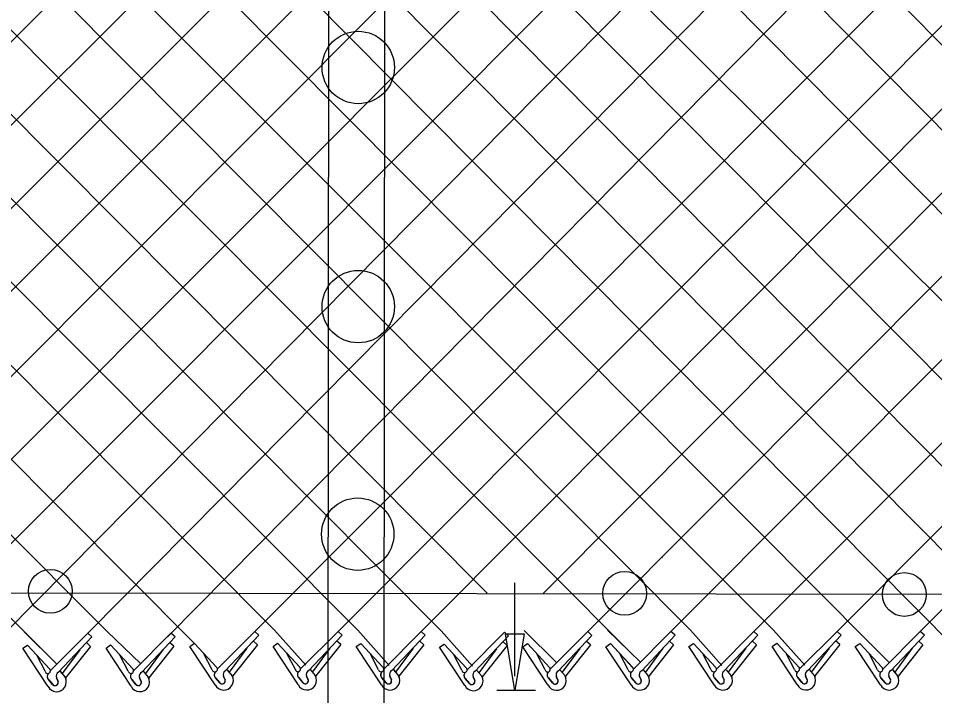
# Model space of a CAD drawing. Extents: x 0 to 1270, y 0 to 830.
# Drawn here: x 327.6 to 371.95, y 379.07 to 411.84 of the extents above; entities that cross this region are included whole.
import ezdxf

# ---------------------------------------------------------------- set-up
doc = ezdxf.new("R2010")
doc.units = 0
for name, color, linetype in [('CT_Dimensions', 7, 'Continuous'), ('sb_Chainlink Fence', 7, 'Continuous'), ('sb_Existing Structural Steel', 7, 'Continuous')]:
    doc.layers.add(name, color=color, linetype=linetype)

msp = doc.modelspace()

# ---------------------------------------------------------------- linework, layer by layer
at = {"layer": 'CT_Dimensions'}
for p, q in [((351.626, 380.011), (351.626, 384.53)), ((350.752, 379.336), (352.631, 379.336))]:
    msp.add_line(p, q, dxfattribs=at)
msp.add_lwpolyline([(352.089, 382.058), (351.631, 379.309), (351.173, 382.058)], close=True, dxfattribs=at)
at = {"layer": 'sb_Chainlink Fence'}
for p, q in [((280.564, 437.341), (336.123, 381.591)), ((332.873, 437.429), (389.042, 381.496)), ((322.9, 382.101), (377.856, 437.141)), ((298.53, 382.074), (352.317, 435.74)), ((298.594, 435.96), (350.295, 384.025)), ((302.558, 382.065), (356.407, 435.747)), ((303.03, 435.572), (356.914, 381.462)), ((306.589, 382.035), (360.434, 435.757)), ((307.056, 435.59), (360.126, 382.232)), ((310.617, 382.058), (364.461, 435.786)), ((310.862, 435.54), (364.153, 382.243)), ((314.846, 382.099), (368.492, 435.837)), ((315.097, 435.619), (368.97, 381.444)), ((318.873, 382.11), (372.52, 435.836)), ((319.124, 435.648), (372.97, 381.35)), ((323.155, 435.698), (376.999, 381.373)), ((326.931, 382.072), (380.079, 435.773)), ((327.184, 435.697), (381.025, 381.375)), ((330.96, 382.094), (384.106, 435.781)), ((331.21, 435.715), (384.462, 382.114)), ((334.813, 381.918), (388.138, 435.811)), ((339.276, 435.723), (393.422, 381.038)), ((343.303, 435.752), (397.802, 380.66)), ((347.334, 435.803), (401.532, 380.985)), ((274.628, 435.453), (328.673, 381.373)), ((278.659, 435.504), (331.914, 382.16)), ((286.916, 435.483), (339.999, 382.243)), ((290.943, 435.493), (344.026, 382.234)), ((294.97, 435.523), (348.057, 382.205)), ((339.044, 382.169), (392.179, 435.457)), ((343.071, 382.179), (396.205, 435.454)), ((347.098, 382.171), (400.22, 435.451)), ((352.994, 384.012), (404.246, 435.441)), ((355.157, 382.163), (408.274, 435.449)), ((359.184, 382.166), (412.305, 435.479)), ((363.198, 382.169), (416.333, 435.457)), ((367.225, 382.179), (420.36, 435.454)), ((371.252, 382.171), (424.399, 435.43)), ((327.888, 382.157), (329.459, 380.589)), ((329.146, 380.273), (330.96, 382.094)), ((329.545, 380.201), (331.157, 381.915)), ((331.157, 381.915), (330.96, 382.094)), ((331.914, 382.16), (333.519, 380.625)), ((333.172, 380.275), (334.986, 382.097)), ((333.571, 380.204), (335.184, 381.917)), ((335.184, 381.917), (334.986, 382.097)), ((337.23, 380.348), (339.044, 382.169)), ((337.629, 380.276), (339.242, 381.99)), ((339.242, 381.99), (339.044, 382.169)), ((339.999, 382.243), (341.516, 380.534)), ((341.257, 380.358), (343.071, 382.179)), ((341.656, 380.287), (343.269, 382)), ((343.269, 382), (343.071, 382.179)), ((344.026, 382.234), (345.543, 380.526)), ((345.284, 380.349), (347.098, 382.171)), ((345.683, 380.278), (347.296, 381.992)), ((347.296, 381.992), (347.098, 382.171)), ((348.057, 382.205), (349.575, 380.496)), ((349.315, 380.32), (351.129, 382.141)), ((349.714, 380.248), (351.327, 381.962)), ((351.327, 381.962), (351.129, 382.141)), ((352.085, 382.227), (353.657, 380.659)), ((353.344, 380.342), (355.157, 382.163)), ((353.743, 380.271), (355.355, 381.984)), ((355.355, 381.984), (355.157, 382.163)), ((356.112, 382.23), (357.717, 380.695)), ((357.37, 380.345), (359.184, 382.166)), ((357.769, 380.274), (359.382, 381.987)), ((359.382, 381.987), (359.184, 382.166)), ((360.126, 382.232), (361.644, 380.524)), ((361.385, 380.348), (363.198, 382.169)), ((361.784, 380.276), (363.396, 381.99)), ((363.396, 381.99), (363.198, 382.169)), ((364.153, 382.243), (365.671, 380.534)), ((365.411, 380.358), (367.225, 382.179)), ((365.81, 380.287), (367.423, 382)), ((367.423, 382), (367.225, 382.179)), ((368.18, 382.234), (369.759, 380.654)), ((369.439, 380.349), (371.252, 382.171)), ((369.837, 380.278), (371.45, 381.992)), ((371.45, 381.992), (371.252, 382.171)), ((327.816, 381.364), (328.039, 381.516)), ((328.039, 381.516), (329.117, 380.354)), ((328.039, 381.516), (329.123, 380.347)), ((331.09, 381.452), (329.884, 379.934)), ((331.09, 381.452), (330.892, 381.631)), ((331.842, 381.366), (332.065, 381.519)), ((332.065, 381.519), (333.143, 380.357)), ((332.065, 381.519), (333.15, 380.35)), ((335.117, 381.454), (333.91, 379.937)), ((335.117, 381.454), (334.919, 381.634)), ((335.897, 381.446), (336.12, 381.599)), ((337.118, 379.594), (335.9, 381.439)), ((336.123, 381.591), (337.201, 380.429)), ((336.123, 381.591), (337.208, 380.422)), ((339.175, 381.527), (337.968, 380.009)), ((339.175, 381.527), (338.977, 381.706)), ((339.927, 381.449), (340.15, 381.601)), ((341.145, 379.604), (339.927, 381.449)), ((340.15, 381.601), (341.228, 380.439)), ((340.15, 381.601), (341.235, 380.433)), ((343.201, 381.537), (341.995, 380.019)), ((343.201, 381.537), (343.004, 381.716)), ((343.954, 381.441), (344.177, 381.593)), ((345.172, 379.596), (343.954, 381.441)), ((344.177, 381.593), (345.255, 380.431)), ((344.177, 381.593), (345.262, 380.424)), ((347.229, 381.529), (346.022, 380.011)), ((347.229, 381.529), (347.031, 381.708)), ((347.985, 381.411), (348.208, 381.563)), ((348.208, 381.563), (349.286, 380.401)), ((348.208, 381.563), (349.293, 380.394)), ((351.26, 381.499), (350.053, 379.981)), ((351.26, 381.499), (351.062, 381.678)), ((352.013, 381.433), (352.236, 381.585)), ((353.232, 379.589), (352.013, 381.433)), ((352.236, 381.585), (353.314, 380.424)), ((352.236, 381.585), (353.321, 380.417)), ((355.288, 381.521), (354.082, 380.004)), ((355.288, 381.521), (355.09, 381.7)), ((356.04, 381.436), (356.263, 381.588)), ((357.258, 379.592), (356.04, 381.436)), ((356.263, 381.588), (357.341, 380.427)), ((356.263, 381.588), (357.348, 380.42)), ((359.315, 381.524), (358.108, 380.007)), ((359.315, 381.524), (359.117, 381.703)), ((360.054, 381.439), (360.277, 381.591)), ((361.273, 379.594), (360.054, 381.439)), ((360.277, 381.591), (361.355, 380.429)), ((360.277, 381.591), (361.362, 380.422)), ((363.329, 381.527), (362.123, 380.009)), ((363.329, 381.527), (363.131, 381.706)), ((364.081, 381.449), (364.304, 381.601)), ((365.299, 379.604), (364.081, 381.449)), ((364.304, 381.601), (365.382, 380.439)), ((364.304, 381.601), (365.389, 380.433)), ((367.356, 381.537), (366.149, 380.019)), ((367.356, 381.537), (367.158, 381.716)), ((368.108, 381.441), (368.331, 381.593)), ((369.326, 379.596), (368.108, 381.441)), ((368.331, 381.593), (369.409, 380.431)), ((368.331, 381.593), (369.416, 380.424)), ((371.383, 381.529), (370.177, 380.011)), ((371.383, 381.529), (371.185, 381.708)), ((329.034, 379.519), (327.816, 381.364)), ((328.895, 380.247), (328.489, 381.023)), ((330.571, 381.286), (329.722, 380.131)), ((333.06, 379.522), (331.842, 381.366)), ((332.922, 380.25), (332.516, 381.026)), ((334.597, 381.288), (333.749, 380.133)), ((336.979, 380.322), (336.574, 381.098)), ((338.655, 381.361), (337.807, 380.206)), ((341.006, 380.332), (340.6, 381.108)), ((342.682, 381.371), (341.833, 380.216)), ((345.033, 380.324), (344.628, 381.1)), ((346.709, 381.362), (345.861, 380.208)), ((349.203, 379.566), (347.985, 381.411)), ((349.065, 380.294), (348.659, 381.07)), ((350.74, 381.333), (349.892, 380.178)), ((353.093, 380.316), (352.687, 381.092)), ((354.769, 381.355), (353.92, 380.2)), ((357.119, 380.319), (356.714, 381.095)), ((358.795, 381.358), (357.947, 380.203)), ((361.134, 380.322), (360.728, 381.098)), ((362.81, 381.361), (361.961, 380.206)), ((365.161, 380.332), (364.755, 381.108)), ((366.836, 381.371), (365.988, 380.216)), ((369.188, 380.324), (368.782, 381.1)), ((370.863, 381.362), (370.015, 380.208)), ((329.612, 380.249), (329.86, 379.956)), ((329.616, 380.245), (329.861, 379.955)), ((333.639, 380.252), (333.886, 379.959)), ((333.642, 380.247), (333.888, 379.958)), ((337.697, 380.324), (337.944, 380.031)), ((337.7, 380.32), (337.946, 380.03)), ((341.723, 380.334), (341.971, 380.041)), ((341.727, 380.33), (341.972, 380.04)), ((345.751, 380.326), (345.998, 380.033)), ((345.754, 380.322), (345.999, 380.032)), ((349.782, 380.296), (350.029, 380.003)), ((349.785, 380.292), (350.031, 380.002)), ((353.81, 380.319), (354.058, 380.025)), ((353.813, 380.314), (354.059, 380.024)), ((357.837, 380.321), (358.084, 380.028)), ((357.84, 380.317), (358.085, 380.027)), ((361.851, 380.324), (362.099, 380.031)), ((361.854, 380.32), (362.1, 380.03)), ((365.878, 380.334), (366.125, 380.041)), ((365.881, 380.33), (366.127, 380.04)), ((369.905, 380.326), (370.153, 380.033)), ((369.908, 380.322), (370.154, 380.032)), ((329.26, 379.612), (329.058, 379.854)), ((329.058, 379.854), (329.28, 379.59)), ((329.521, 379.754), (329.439, 379.932)), ((329.439, 379.925), (329.52, 379.758)), ((329.86, 379.956), (329.878, 379.922)), ((329.878, 379.922), (329.894, 379.885)), ((333.286, 379.614), (333.084, 379.856)), ((333.084, 379.856), (333.307, 379.593)), ((333.547, 379.757), (333.465, 379.934)), ((333.466, 379.928), (333.547, 379.761)), ((333.886, 379.959), (333.905, 379.925)), ((333.905, 379.925), (333.92, 379.888)), ((337.344, 379.687), (337.142, 379.929)), ((337.142, 379.929), (337.365, 379.665)), ((337.605, 379.829), (337.523, 380.007)), ((337.524, 380), (337.605, 379.833)), ((337.944, 380.031), (337.963, 379.997)), ((337.963, 379.997), (337.978, 379.961)), ((341.371, 379.697), (341.169, 379.939)), ((341.169, 379.939), (341.391, 379.675)), ((341.632, 379.84), (341.55, 380.017)), ((341.55, 380.011), (341.632, 379.844)), ((341.971, 380.041), (341.989, 380.007)), ((341.989, 380.007), (342.005, 379.971)), ((345.398, 379.689), (345.196, 379.93)), ((345.196, 379.93), (345.418, 379.667)), ((345.659, 379.831), (345.577, 380.009)), ((345.577, 380.002), (345.659, 379.835)), ((345.998, 380.033), (346.016, 379.999)), ((346.016, 379.999), (346.032, 379.962)), ((349.429, 379.659), (349.227, 379.901)), ((349.227, 379.901), (349.45, 379.637)), ((349.69, 379.802), (349.608, 379.979)), ((349.609, 379.972), (349.69, 379.806)), ((350.029, 380.003), (350.048, 379.969)), ((350.048, 379.969), (350.063, 379.933)), ((353.457, 379.681), (353.255, 379.923)), ((353.255, 379.923), (353.478, 379.66)), ((353.718, 379.824), (353.637, 380.001)), ((353.637, 379.995), (353.718, 379.828)), ((354.058, 380.025), (354.076, 379.991)), ((354.076, 379.991), (354.091, 379.955)), ((357.484, 379.684), (357.282, 379.926)), ((357.282, 379.926), (357.504, 379.662)), ((357.745, 379.827), (357.663, 380.004)), ((357.663, 379.998), (357.745, 379.831)), ((358.084, 380.028), (358.102, 379.994)), ((358.102, 379.994), (358.118, 379.958)), ((361.498, 379.687), (361.296, 379.929)), ((361.296, 379.929), (361.519, 379.665)), ((361.759, 379.829), (361.678, 380.007)), ((361.678, 380), (361.759, 379.833)), ((362.099, 380.031), (362.117, 379.997)), ((362.117, 379.997), (362.132, 379.961)), ((365.525, 379.697), (365.323, 379.939)), ((365.323, 379.939), (365.546, 379.675)), ((365.786, 379.84), (365.704, 380.017)), ((365.705, 380.011), (365.786, 379.844)), ((366.125, 380.041), (366.144, 380.007)), ((366.144, 380.007), (366.159, 379.971)), ((369.552, 379.689), (369.35, 379.93)), ((369.35, 379.93), (369.573, 379.667)), ((369.813, 379.831), (369.732, 380.009)), ((369.732, 380.002), (369.813, 379.835)), ((370.153, 380.033), (370.171, 379.999)), ((370.171, 379.999), (370.186, 379.962))]:
    msp.add_line(p, q, dxfattribs=at)
for centre, radius, start, end in [((329.021, 380.269), 0.128, 189.9304, 40.9785), ((329.187, 379.995), 0.192, 126.9947, 219.7983), ((329.193, 379.995), 0.195, 127.7656, 226.3328), ((329.633, 380.011), 0.209, 114.8422, 203.5167), ((333.048, 380.272), 0.128, 189.9304, 40.9785), ((333.214, 379.998), 0.192, 126.9947, 219.7983), ((333.219, 379.998), 0.195, 127.7656, 226.3328), ((333.659, 380.014), 0.209, 114.8422, 203.5167), ((337.105, 380.344), 0.128, 189.9304, 40.9785), ((337.272, 380.07), 0.192, 126.9947, 219.7983), ((337.277, 380.07), 0.195, 127.7656, 226.3328), ((337.717, 380.086), 0.209, 114.8422, 203.5167), ((341.132, 380.354), 0.128, 189.9304, 40.9785), ((341.298, 380.08), 0.192, 126.9947, 219.7983), ((341.304, 380.08), 0.195, 127.7656, 226.3328), ((341.744, 380.096), 0.209, 114.8422, 203.5167), ((345.159, 380.346), 0.128, 189.9304, 40.9785), ((345.326, 380.072), 0.192, 126.9947, 219.7983), ((345.331, 380.072), 0.195, 127.7656, 226.3328), ((345.771, 380.088), 0.209, 114.8422, 203.5167), ((349.191, 380.316), 0.128, 189.9304, 40.9785), ((349.357, 380.042), 0.192, 126.9947, 219.7983), ((349.362, 380.042), 0.195, 127.7656, 226.3328), ((349.802, 380.058), 0.209, 114.8422, 203.5167), ((353.219, 380.338), 0.128, 189.9304, 40.9785), ((353.385, 380.065), 0.192, 126.9947, 219.7983), ((353.39, 380.064), 0.195, 127.7656, 226.3328), ((353.831, 380.081), 0.209, 114.8422, 203.5167), ((357.245, 380.341), 0.128, 189.9304, 40.9785), ((357.412, 380.068), 0.192, 126.9947, 219.7983), ((357.417, 380.067), 0.195, 127.7656, 226.3328), ((357.857, 380.084), 0.209, 114.8422, 203.5167), ((361.26, 380.344), 0.128, 189.9304, 40.9785), ((361.426, 380.07), 0.192, 126.9947, 219.7983), ((361.431, 380.07), 0.195, 127.7656, 226.3328), ((361.872, 380.086), 0.209, 114.8422, 203.5167), ((365.287, 380.354), 0.128, 189.9304, 40.9785), ((365.453, 380.08), 0.192, 126.9947, 219.7983), ((365.458, 380.08), 0.195, 127.7656, 226.3328), ((365.898, 380.096), 0.209, 114.8422, 203.5167), ((369.314, 380.346), 0.128, 189.9304, 40.9785), ((369.48, 380.072), 0.192, 126.9947, 219.7983), ((369.485, 380.072), 0.195, 127.7656, 226.3328), ((369.925, 380.088), 0.209, 114.8422, 203.5167), ((329.453, 379.727), 0.468, 206.3202, 29.2269), ((329.376, 379.709), 0.152, 219.8632, 17.4852), ((329.377, 379.708), 0.152, 230.7826, 19.2656), ((333.479, 379.729), 0.468, 206.3202, 29.2269), ((333.402, 379.712), 0.152, 219.8632, 17.4852), ((333.403, 379.711), 0.152, 230.7826, 19.2656), ((337.537, 379.802), 0.468, 206.3202, 29.2269), ((337.46, 379.784), 0.152, 219.8632, 17.4852), ((337.461, 379.783), 0.152, 230.7826, 19.2656), ((341.564, 379.812), 0.468, 206.3202, 29.2269), ((341.487, 379.794), 0.152, 219.8632, 17.4852), ((341.488, 379.793), 0.152, 230.7826, 19.2656), ((345.591, 379.803), 0.468, 206.3202, 29.2269), ((345.514, 379.786), 0.152, 219.8632, 17.4852), ((345.515, 379.785), 0.152, 230.7826, 19.2656), ((349.622, 379.774), 0.468, 206.3202, 29.2269), ((349.545, 379.756), 0.152, 219.8632, 17.4852), ((349.546, 379.755), 0.152, 230.7826, 19.2656), ((353.651, 379.796), 0.468, 206.3202, 29.2269), ((353.574, 379.778), 0.152, 219.8632, 17.4852), ((353.574, 379.778), 0.152, 230.7826, 19.2656), ((357.677, 379.799), 0.468, 206.3202, 29.2269), ((357.6, 379.781), 0.152, 219.8632, 17.4852), ((357.601, 379.781), 0.152, 230.7826, 19.2656), ((361.692, 379.802), 0.468, 206.3202, 29.2269), ((361.615, 379.784), 0.152, 219.8632, 17.4852), ((361.615, 379.783), 0.152, 230.7826, 19.2656), ((365.719, 379.812), 0.468, 206.3202, 29.2269), ((365.642, 379.794), 0.152, 219.8632, 17.4852), ((365.642, 379.793), 0.152, 230.7826, 19.2656), ((369.746, 379.803), 0.468, 206.3202, 29.2269), ((369.669, 379.786), 0.152, 219.8632, 17.4852), ((369.669, 379.785), 0.152, 230.7826, 19.2656)]:
    msp.add_arc(centre, radius, start, end, dxfattribs=at)
at = {"layer": 'sb_Existing Structural Steel'}
for p, q in [((342.601, 377.864), (342.647, 432.555)), ((345.308, 377.926), (345.355, 432.653)), ((358.743, 385.739), (358.78, 385.776)), ((56.08, 384.462), (440.979, 383.869))]:
    msp.add_line(p, q, dxfattribs=at)
for centre, radius in [((344.051, 409.461), 1.752), ((344.051, 397.889), 1.752), ((344.024, 386.88), 1.752), ((329.15, 384.117), 1.06), ((356.948, 384.015), 1.06), ((370.481, 383.962), 1.06)]:
    msp.add_circle(centre, radius, dxfattribs=at)

doc.saveas('drawing.dxf')
